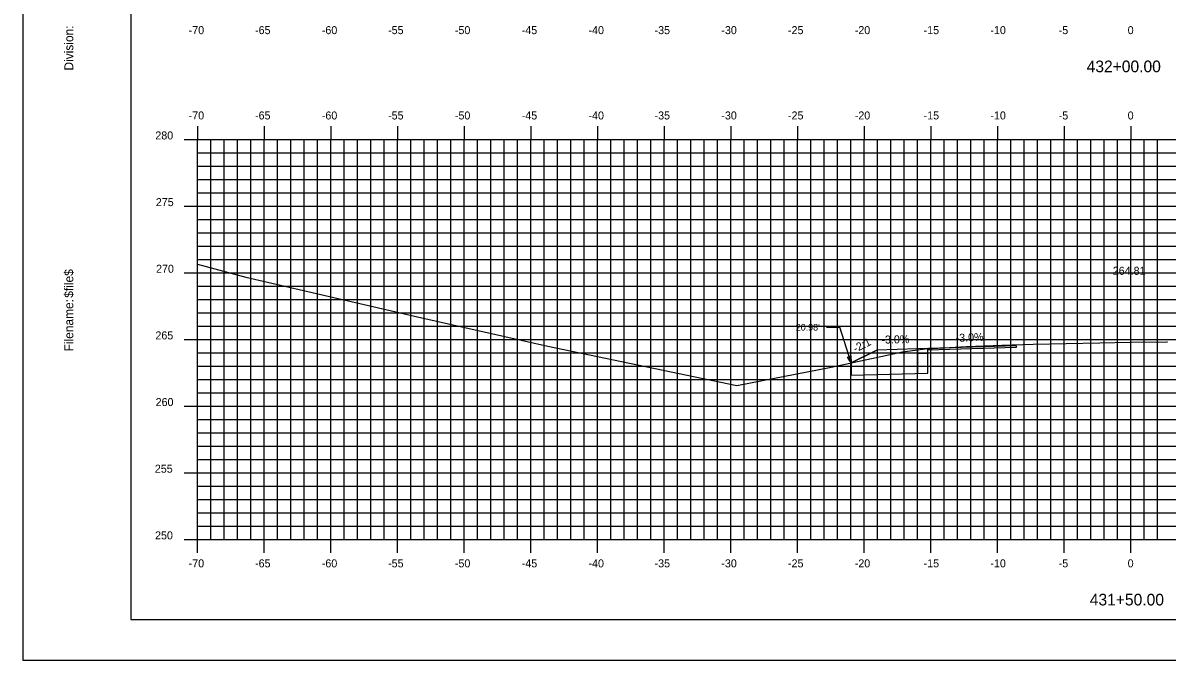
# Model space of a CAD drawing. Extents: x 1160718 to 1173142, y 616002 to 617630.
# Drawn here: x 1171431.6 to 1171517.4, y 616613.9 to 616661.7 of the extents above; entities that cross this region are included whole.
import ezdxf

# ---------------------------------------------------------------- set-up
doc = ezdxf.new("R2010")
doc.units = 0
for name, color, linetype in [('ANNOTATION', 7, 'Continuous'), ('BORDER', 7, 'Continuous'), ('D_Roadway_Centerline', 7, 'Continuous'), ('D_Roadway_Centerline_Text', 7, 'Continuous'), ('D_Roadway_Edge_TW', 7, 'Continuous'), ('D_Roadway_Pavement', 7, 'Continuous'), ('D_Roadway_SlopeLines', 7, 'Continuous'), ('D_Roadway_SubGrade', 7, 'Continuous'), ('H_V ANNOTATION', 7, 'Continuous'), ('MAJOR', 7, 'Continuous'), ('MINOR', 7, 'Continuous'), ('PLOT BOUNDARY', 7, 'Continuous'), ('S_Roadway_Centerline', 7, 'Continuous'), ('SHADING', 7, 'Continuous')]:
    doc.layers.add(name, color=color, linetype=linetype)

msp = doc.modelspace()

# ---------------------------------------------------------------- linework, layer by layer
at = {"layer": 'ANNOTATION'}
for p, q in [((1171491.851, 616638.839), (1171492.851, 616638.839)), ((1171493.716, 616636.17), (1171492.851, 616638.839)), ((1171506.098, 616637.439), (1171506.098, 616637.314))]:
    msp.add_line(p, q, dxfattribs=at)
for points in [[(1171506.098, 616637.439), (1171498.69, 616637.217), (1171495.626, 616637.125)], [(1171506.098, 616637.314), (1171499.472, 616637.116)]]:
    msp.add_lwpolyline(points, dxfattribs=at)
msp.add_lwpolyline([(1171493.681, 616636.684), (1171493.716, 616636.17), (1171493.443, 616636.607)], close=True, dxfattribs=at)
at = {"layer": 'BORDER'}
for p, q in [((1171439.69, 616721.928), (1171439.69, 616616.928)), ((1171439.69, 616616.928), (1171599.69, 616616.928))]:
    msp.add_line(p, q, dxfattribs=at)
at = {"layer": 'D_Roadway_Centerline'}
for points in [[(1171493.716, 616636.17), (1171495.626, 616637.125)], [(1171498.69, 616637.217), (1171498.69, 616637.217)]]:
    msp.add_lwpolyline(points, dxfattribs=at)
at = {"layer": 'D_Roadway_Edge_TW'}
msp.add_lwpolyline([(1171499.472, 616636.907), (1171499.472, 616637.241), (1171498.69, 616637.217), (1171498.69, 616636.884)], close=True, dxfattribs=at)
at = {"layer": 'D_Roadway_Pavement'}
msp.add_lwpolyline([(1171498.69, 616636.929), (1171498.69, 616636.929)], dxfattribs=at)
msp.add_lwpolyline([(1171498.69, 616636.929), (1171498.69, 616636.929)], dxfattribs=at)
msp.add_lwpolyline([(1171499.472, 616636.907), (1171498.69, 616636.884), (1171498.69, 616636.884), (1171499.472, 616636.907)], close=True, dxfattribs=at)
at = {"layer": 'D_Roadway_SlopeLines'}
msp.add_lwpolyline([(1171495.626, 616637.125), (1171493.716, 616636.17)], dxfattribs=at)
at = {"layer": 'D_Roadway_SubGrade'}
for p, q in [((1171495.626, 616637.125), (1171493.716, 616636.17)), ((1171498.69, 616635.384), (1171498.69, 616637.217)), ((1171499.472, 616636.907), (1171498.69, 616636.884)), ((1171498.69, 616636.884), (1171498.69, 616635.384)), ((1171499.472, 616635.407), (1171499.472, 616636.907)), ((1171499.472, 616636.907), (1171499.472, 616636.907)), ((1171493.716, 616636.17), (1171493.716, 616635.235)), ((1171499.472, 616634.907), (1171499.472, 616634.907))]:
    msp.add_line(p, q, dxfattribs=at)
at = {"layer": 'MAJOR'}
for p, q in [((1171444.69, 616653.93), (1171444.69, 616652.928)), ((1171449.69, 616653.93), (1171449.69, 616652.928)), ((1171454.69, 616653.93), (1171454.69, 616652.928)), ((1171459.69, 616653.93), (1171459.69, 616652.928)), ((1171464.69, 616653.93), (1171464.69, 616652.928)), ((1171469.69, 616653.93), (1171469.69, 616652.928)), ((1171474.69, 616653.93), (1171474.69, 616652.928)), ((1171479.69, 616653.93), (1171479.69, 616652.928)), ((1171484.69, 616653.93), (1171484.69, 616652.928)), ((1171489.69, 616653.93), (1171489.69, 616652.928)), ((1171494.69, 616653.93), (1171494.69, 616652.928)), ((1171499.69, 616653.93), (1171499.69, 616652.928)), ((1171504.69, 616653.93), (1171504.69, 616652.928)), ((1171509.69, 616653.93), (1171509.69, 616652.928)), ((1171514.69, 616653.93), (1171514.69, 616652.928)), ((1171443.688, 616652.928), (1171444.69, 616652.928)), ((1171444.69, 616652.928), (1171584.69, 616652.928)), ((1171444.69, 616622.928), (1171444.69, 616652.928)), ((1171444.69, 616622.928), (1171444.69, 616652.928)), ((1171444.69, 616652.928), (1171584.69, 616652.928)), ((1171449.69, 616622.928), (1171449.69, 616652.928)), ((1171454.69, 616622.928), (1171454.69, 616652.928)), ((1171459.69, 616622.928), (1171459.69, 616652.928)), ((1171464.69, 616622.928), (1171464.69, 616652.928)), ((1171469.69, 616622.928), (1171469.69, 616652.928)), ((1171474.69, 616622.928), (1171474.69, 616652.928)), ((1171479.69, 616622.928), (1171479.69, 616652.928)), ((1171484.69, 616622.928), (1171484.69, 616652.928)), ((1171489.69, 616622.928), (1171489.69, 616652.928)), ((1171494.69, 616622.928), (1171494.69, 616652.928)), ((1171499.69, 616622.928), (1171499.69, 616652.928)), ((1171504.69, 616622.928), (1171504.69, 616652.928)), ((1171509.69, 616622.928), (1171509.69, 616652.928)), ((1171514.69, 616622.928), (1171514.69, 616652.928)), ((1171443.688, 616647.928), (1171444.69, 616647.928)), ((1171444.69, 616647.928), (1171584.69, 616647.928)), ((1171443.688, 616642.928), (1171444.69, 616642.928)), ((1171444.69, 616642.928), (1171584.69, 616642.928)), ((1171443.688, 616637.928), (1171444.69, 616637.928)), ((1171444.69, 616637.928), (1171584.69, 616637.928)), ((1171443.688, 616632.928), (1171444.69, 616632.928)), ((1171444.69, 616632.928), (1171584.69, 616632.928)), ((1171443.688, 616627.928), (1171444.69, 616627.928)), ((1171444.69, 616627.928), (1171584.69, 616627.928)), ((1171443.688, 616622.928), (1171444.69, 616622.928)), ((1171444.69, 616622.928), (1171584.69, 616622.928)), ((1171444.69, 616622.928), (1171584.69, 616622.928)), ((1171444.69, 616621.926), (1171444.69, 616622.928)), ((1171449.69, 616621.926), (1171449.69, 616622.928)), ((1171454.69, 616621.926), (1171454.69, 616622.928)), ((1171459.69, 616621.926), (1171459.69, 616622.928)), ((1171464.69, 616621.926), (1171464.69, 616622.928)), ((1171469.69, 616621.926), (1171469.69, 616622.928)), ((1171474.69, 616621.926), (1171474.69, 616622.928)), ((1171479.69, 616621.926), (1171479.69, 616622.928)), ((1171484.69, 616621.926), (1171484.69, 616622.928)), ((1171489.69, 616621.926), (1171489.69, 616622.928)), ((1171494.69, 616621.926), (1171494.69, 616622.928)), ((1171499.69, 616621.926), (1171499.69, 616622.928)), ((1171504.69, 616621.926), (1171504.69, 616622.928)), ((1171509.69, 616621.926), (1171509.69, 616622.928)), ((1171514.69, 616621.926), (1171514.69, 616622.928))]:
    msp.add_line(p, q, dxfattribs=at)
at = {"layer": 'MINOR'}
for p, q in [((1171445.69, 616622.928), (1171445.69, 616652.928)), ((1171446.69, 616622.928), (1171446.69, 616652.928)), ((1171447.69, 616622.928), (1171447.69, 616652.928)), ((1171448.69, 616622.928), (1171448.69, 616652.928)), ((1171450.69, 616622.928), (1171450.69, 616652.928)), ((1171451.69, 616622.928), (1171451.69, 616652.928)), ((1171452.69, 616622.928), (1171452.69, 616652.928)), ((1171453.69, 616622.928), (1171453.69, 616652.928)), ((1171455.69, 616622.928), (1171455.69, 616652.928)), ((1171456.69, 616622.928), (1171456.69, 616652.928)), ((1171457.69, 616622.928), (1171457.69, 616652.928)), ((1171458.69, 616622.928), (1171458.69, 616652.928)), ((1171460.69, 616622.928), (1171460.69, 616652.928)), ((1171461.69, 616622.928), (1171461.69, 616652.928)), ((1171462.69, 616622.928), (1171462.69, 616652.928)), ((1171463.69, 616622.928), (1171463.69, 616652.928)), ((1171465.69, 616622.928), (1171465.69, 616652.928)), ((1171466.69, 616622.928), (1171466.69, 616652.928)), ((1171467.69, 616622.928), (1171467.69, 616652.928)), ((1171468.69, 616622.928), (1171468.69, 616652.928)), ((1171470.69, 616622.928), (1171470.69, 616652.928)), ((1171471.69, 616622.928), (1171471.69, 616652.928)), ((1171472.69, 616622.928), (1171472.69, 616652.928)), ((1171473.69, 616622.928), (1171473.69, 616652.928)), ((1171475.69, 616622.928), (1171475.69, 616652.928)), ((1171476.69, 616622.928), (1171476.69, 616652.928)), ((1171477.69, 616622.928), (1171477.69, 616652.928)), ((1171478.69, 616622.928), (1171478.69, 616652.928)), ((1171480.69, 616622.928), (1171480.69, 616652.928)), ((1171481.69, 616622.928), (1171481.69, 616652.928)), ((1171482.69, 616622.928), (1171482.69, 616652.928)), ((1171483.69, 616622.928), (1171483.69, 616652.928)), ((1171485.69, 616622.928), (1171485.69, 616652.928)), ((1171486.69, 616622.928), (1171486.69, 616652.928)), ((1171487.69, 616622.928), (1171487.69, 616652.928)), ((1171488.69, 616622.928), (1171488.69, 616652.928)), ((1171490.69, 616622.928), (1171490.69, 616652.928)), ((1171491.69, 616622.928), (1171491.69, 616652.928)), ((1171492.69, 616622.928), (1171492.69, 616652.928)), ((1171493.69, 616622.928), (1171493.69, 616652.928)), ((1171495.69, 616622.928), (1171495.69, 616652.928)), ((1171496.69, 616622.928), (1171496.69, 616652.928)), ((1171497.69, 616622.928), (1171497.69, 616652.928)), ((1171498.69, 616622.928), (1171498.69, 616652.928)), ((1171500.69, 616622.928), (1171500.69, 616652.928)), ((1171501.69, 616622.928), (1171501.69, 616652.928)), ((1171502.69, 616622.928), (1171502.69, 616652.928)), ((1171503.69, 616622.928), (1171503.69, 616652.928)), ((1171505.69, 616622.928), (1171505.69, 616652.928)), ((1171506.69, 616622.928), (1171506.69, 616652.928)), ((1171507.69, 616622.928), (1171507.69, 616652.928)), ((1171508.69, 616622.928), (1171508.69, 616652.928)), ((1171510.69, 616622.928), (1171510.69, 616652.928)), ((1171511.69, 616622.928), (1171511.69, 616652.928)), ((1171512.69, 616622.928), (1171512.69, 616652.928)), ((1171513.69, 616622.928), (1171513.69, 616652.928)), ((1171515.69, 616622.928), (1171515.69, 616652.928)), ((1171516.69, 616622.928), (1171516.69, 616652.928)), ((1171444.69, 616651.928), (1171584.69, 616651.928)), ((1171444.69, 616651.928), (1171445.692, 616651.928)), ((1171444.69, 616650.928), (1171584.69, 616650.928)), ((1171444.69, 616650.928), (1171445.692, 616650.928)), ((1171444.69, 616649.928), (1171584.69, 616649.928)), ((1171444.69, 616649.928), (1171445.692, 616649.928)), ((1171444.69, 616648.928), (1171584.69, 616648.928)), ((1171444.69, 616648.928), (1171445.692, 616648.928)), ((1171444.69, 616646.928), (1171584.69, 616646.928)), ((1171444.69, 616646.928), (1171445.692, 616646.928)), ((1171444.69, 616645.928), (1171584.69, 616645.928)), ((1171444.69, 616645.928), (1171445.692, 616645.928)), ((1171444.69, 616644.928), (1171584.69, 616644.928)), ((1171444.69, 616644.928), (1171445.692, 616644.928)), ((1171444.69, 616643.928), (1171584.69, 616643.928)), ((1171444.69, 616643.928), (1171445.692, 616643.928)), ((1171444.69, 616641.928), (1171584.69, 616641.928)), ((1171444.69, 616641.928), (1171445.692, 616641.928)), ((1171444.69, 616640.928), (1171584.69, 616640.928)), ((1171444.69, 616640.928), (1171445.692, 616640.928)), ((1171444.69, 616639.928), (1171584.69, 616639.928)), ((1171444.69, 616639.928), (1171445.692, 616639.928)), ((1171444.69, 616638.928), (1171584.69, 616638.928)), ((1171444.69, 616638.928), (1171445.692, 616638.928)), ((1171444.69, 616636.928), (1171584.69, 616636.928)), ((1171444.69, 616636.928), (1171445.692, 616636.928)), ((1171444.69, 616635.928), (1171584.69, 616635.928)), ((1171444.69, 616635.928), (1171445.692, 616635.928)), ((1171444.69, 616634.928), (1171584.69, 616634.928)), ((1171444.69, 616634.928), (1171445.692, 616634.928)), ((1171444.69, 616633.928), (1171584.69, 616633.928)), ((1171444.69, 616633.928), (1171445.692, 616633.928)), ((1171444.69, 616631.928), (1171584.69, 616631.928)), ((1171444.69, 616631.928), (1171445.692, 616631.928)), ((1171444.69, 616630.928), (1171584.69, 616630.928)), ((1171444.69, 616630.928), (1171445.692, 616630.928)), ((1171444.69, 616629.928), (1171584.69, 616629.928)), ((1171444.69, 616629.928), (1171445.692, 616629.928)), ((1171444.69, 616628.928), (1171584.69, 616628.928)), ((1171444.69, 616628.928), (1171445.692, 616628.928)), ((1171444.69, 616626.928), (1171584.69, 616626.928)), ((1171444.69, 616626.928), (1171445.692, 616626.928)), ((1171444.69, 616625.928), (1171584.69, 616625.928)), ((1171444.69, 616625.928), (1171445.692, 616625.928)), ((1171444.69, 616624.928), (1171584.69, 616624.928)), ((1171444.69, 616624.928), (1171445.692, 616624.928)), ((1171444.69, 616623.928), (1171584.69, 616623.928)), ((1171444.69, 616623.928), (1171445.692, 616623.928))]:
    msp.add_line(p, q, dxfattribs=at)
at = {"layer": 'PLOT BOUNDARY'}
msp.add_lwpolyline([(1171431.597, 616613.869), (1171601.597, 616613.869), (1171601.597, 616723.869), (1171431.597, 616723.869)], close=True, dxfattribs=at)
at = {"layer": 'S_Roadway_Centerline'}
msp.add_lwpolyline([(1171444.69, 616643.563), (1171448.317, 616642.59), (1171461.524, 616639.545), (1171470.971, 616637.413), (1171485.134, 616634.468), (1171492.208, 616635.849), (1171497.559, 616636.988), (1171499.459, 616637.236), (1171499.472, 616637.239), (1171499.784, 616637.256), (1171502.363, 616637.401), (1171505.015, 616637.496), (1171507.367, 616637.58), (1171509.831, 616637.627), (1171512.371, 616637.672), (1171514.646, 616637.711), (1171517.375, 616637.756), (1171517.429, 616637.756)], dxfattribs=at)
at = {"layer": 'SHADING'}
msp.add_line((1171493.716, 616635.235), (1171499.472, 616635.407), dxfattribs=at)

# ---------------------------------------------------------------- texts
at = {"layer": 'ANNOTATION'}
msp.add_text("20.98'", height=0.5, dxfattribs=at).set_placement((1171489.559, 616638.589))
for s, rotation, p in [('-2:1', 26.56505, (1171494.032, 616636.929)), ('-3.0%', 1.14576, (1171495.988, 616637.608)), ('-3.0%', 2.54139, (1171501.559, 616637.734))]:
    msp.add_text(s, height=0.6, rotation=rotation, dxfattribs=at).set_placement(p)
at = {"layer": 'BORDER'}
for s, p in [('Division:', (1171435.375, 616658.095)), ('$file$', (1171435.375, 616641.054)), ('Filename:', (1171435.375, 616637.027))]:
    msp.add_text(s, height=0.6696, rotation=90, dxfattribs=at).set_placement(p)
at = {"layer": 'D_Roadway_Centerline'}
for s, p in [('C', (1171514.685, 616637.742)), ('L', (1171514.69, 616637.735))]:
    msp.add_text(s, height=0.0146, dxfattribs=at).set_placement(p)
at = {"layer": 'D_Roadway_Centerline_Text'}
msp.add_text('264.81', height=0.6, dxfattribs=at).set_placement((1171513.331, 616642.774))
at = {"layer": 'H_V ANNOTATION'}
for s, height, p in [('-70', 0.6, (1171444.031, 616660.828)), ('-65', 0.6, (1171449.007, 616660.828)), ('-60', 0.6, (1171454.015, 616660.828)), ('-55', 0.6, (1171458.986, 616660.828)), ('-50', 0.6, (1171463.994, 616660.828)), ('-45', 0.6, (1171469.007, 616660.828)), ('-40', 0.6, (1171474.015, 616660.828)), ('-35', 0.6, (1171478.97, 616660.828)), ('-30', 0.6, (1171483.978, 616660.828)), ('-25', 0.6, (1171488.975, 616660.828)), ('-20', 0.6, (1171493.983, 616660.828)), ('-15', 0.6, (1171499.147, 616660.828)), ('-10', 0.6, (1171504.155, 616660.828)), ('-5', 0.6, (1171509.28, 616660.828)), ('0', 0.6, (1171514.449, 616660.828)), ('432+00.00', 0.875, (1171511.374, 616657.971)), ('-70', 0.6, (1171444.031, 616654.428)), ('-65', 0.6, (1171449.007, 616654.428)), ('-60', 0.6, (1171454.015, 616654.428)), ('-55', 0.6, (1171458.986, 616654.428)), ('-50', 0.6, (1171463.994, 616654.428)), ('-45', 0.6, (1171469.007, 616654.428)), ('-40', 0.6, (1171474.015, 616654.428)), ('-35', 0.6, (1171478.97, 616654.428)), ('-30', 0.6, (1171483.978, 616654.428)), ('-25', 0.6, (1171488.975, 616654.428)), ('-20', 0.6, (1171493.983, 616654.428)), ('-15', 0.6, (1171499.147, 616654.428)), ('-10', 0.6, (1171504.155, 616654.428)), ('-5', 0.6, (1171509.28, 616654.428)), ('0', 0.6, (1171514.449, 616654.428)), ('280', 0.6, (1171441.53, 616652.928)), ('275', 0.6, (1171441.568, 616647.928)), ('270', 0.6, (1171441.584, 616642.928)), ('265', 0.6, (1171441.536, 616637.928)), ('260', 0.6, (1171441.552, 616632.928)), ('255', 0.6, (1171441.493, 616627.928)), ('250', 0.6, (1171441.509, 616622.928)), ('-70', 0.6, (1171444.031, 616620.828)), ('-65', 0.6, (1171449.007, 616620.828)), ('-60', 0.6, (1171454.015, 616620.828)), ('-55', 0.6, (1171458.986, 616620.828)), ('-50', 0.6, (1171463.994, 616620.828)), ('-45', 0.6, (1171469.007, 616620.828)), ('-40', 0.6, (1171474.015, 616620.828)), ('-35', 0.6, (1171478.97, 616620.828)), ('-30', 0.6, (1171483.978, 616620.828)), ('-25', 0.6, (1171488.975, 616620.828)), ('-20', 0.6, (1171493.983, 616620.828)), ('-15', 0.6, (1171499.147, 616620.828)), ('-10', 0.6, (1171504.155, 616620.828)), ('-5', 0.6, (1171509.28, 616620.828)), ('0', 0.6, (1171514.449, 616620.828)), ('431+50.00', 0.875, (1171511.608, 616617.971))]:
    msp.add_text(s, height=height, dxfattribs=at).set_placement(p)

doc.saveas('drawing.dxf')
